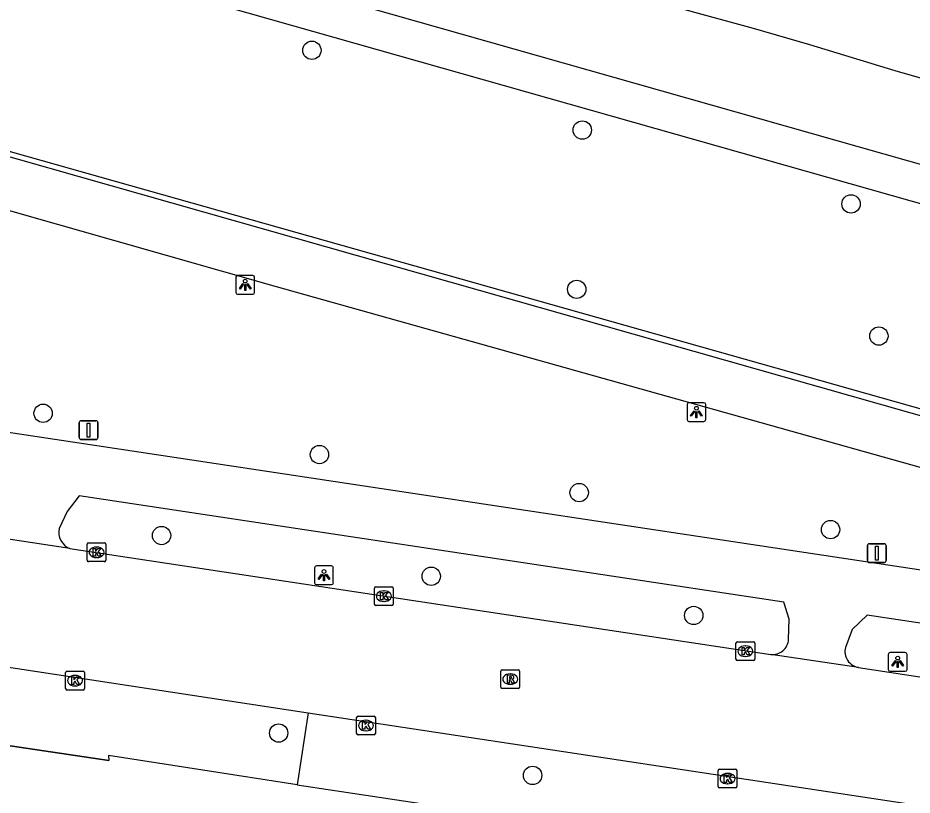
# Model space of a CAD drawing. Extents: x 163010 to 163853, y 382793 to 383982.
# Drawn here: x 163490.64 to 163538.3, y 382972.92 to 383014.35 of the extents above; entities that cross this region are included whole.
import ezdxf

# ---------------------------------------------------------------- set-up
doc = ezdxf.new("R2010")
doc.units = 0
for name, color, linetype in [('IMGEO_Boom', 7, 'Continuous'), ('IMGEO_Fietspad_gesloten', 7, 'Continuous'), ('IMGEO_Groenvoorziening', 7, 'Continuous'), ('IMGEO_Hek', 7, 'Continuous'), ('IMGEO_Kolk', 7, 'Continuous'), ('IMGEO_Lichtpunt', 7, 'Continuous'), ('IMGEO_Muur', 7, 'Continuous'), ('IMGEO_Rijbaan_lokaal_gesloten', 7, 'Continuous'), ('IMGEO_Rioolput', 7, 'Continuous'), ('IMGEO_Verkeersbordpaal', 7, 'Continuous'), ('IMGEO_Voetpad_gesloten', 7, 'Continuous'), ('IMGEO_Voetpad_open', 7, 'Continuous')]:
    doc.layers.add(name, color=color, linetype=linetype)

msp = doc.modelspace()

# ---------------------------------------------------------------- linework, layer by layer
at = {"layer": 'IMGEO_Boom'}
for centre in [(163506.311, 383012.625), (163520.72, 383008.372), (163535.043, 383004.437), (163520.425, 382999.883), (163536.526, 382997.393), (163491.991, 382993.274), (163506.717, 382991.076), (163520.556, 382989.049), (163498.299, 382986.76), (163533.95, 382987.075), (163512.67, 382984.59), (163526.661, 382982.498), (163504.542, 382976.231), (163518.072, 382973.971)]:
    msp.add_circle(centre, 0.489, dxfattribs=at)
at = {"layer": 'IMGEO_Fietspad_gesloten'}
for points in [[(163428.914, 383001.629), (163486.6, 382992.801), (163541.477, 382984.514)], [(163531.718, 382981.221), (163531.744, 382982.294), (163531.459, 382983.202), (163493.909, 382988.876), (163493.274, 382988.036), (163492.85, 382987.139)], [(163613.517, 382970.829), (163535.899, 382982.51), (163535.102, 382981.749), (163534.742, 382980.793)]]:
    msp.add_lwpolyline(points, dxfattribs=at)
for centre, radius, start, end in [((163493.758, 382986.93), 0.932, 167.0512, 247.9851), ((163530.85, 382981.285), 0.871, 264.3507, 355.7548), ((163535.598, 382980.589), 0.88, 166.5679, 259.9187)]:
    msp.add_arc(centre, radius, start, end, dxfattribs=at)
at = {"layer": 'IMGEO_Groenvoorziening'}
for points in [[(163636.077, 382979.286), (163633.521, 382979.785), (163623.223, 382982.416), (163561.785, 383000), (163500, 383017.548), (163439.987, 383034.274), (163435.674, 383035.631)], [(163436.817, 383033.173), (163439.417, 383032.355), (163499.457, 383015.622), (163561.236, 382998.076), (163622.699, 382980.484), (163631.052, 382978.35)]]:
    msp.add_lwpolyline(points, dxfattribs=at)
at = {"layer": 'IMGEO_Hek'}
for points in [[(163636.077, 382979.286), (163633.521, 382979.785), (163623.223, 382982.416), (163561.785, 383000), (163500, 383017.548), (163439.987, 383034.274), (163435.674, 383035.631)], [(163442.951, 383020.615), (163456.173, 383016.875), (163459.089, 383016.051), (163541.408, 382992.769), (163542.58, 382989.38)]]:
    msp.add_lwpolyline(points, dxfattribs=at)
at = {"layer": 'IMGEO_Kolk'}
for p, q in [((163494.338, 382985.44), (163494.338, 382986.292)), ((163494.413, 382986.366), (163495.265, 382986.366)), ((163495.339, 382986.292), (163495.339, 382985.44)), ((163494.826, 382986.146), (163494.851, 382986.146)), ((163495.265, 382985.366), (163494.413, 382985.366)), ((163494.849, 382985.586), (163494.824, 382985.586)), ((163509.647, 382983.101), (163509.647, 382983.953)), ((163509.722, 382984.027), (163510.574, 382984.027)), ((163510.648, 382983.953), (163510.648, 382983.101)), ((163510.135, 382983.807), (163510.16, 382983.807)), ((163510.574, 382983.027), (163509.722, 382983.027)), ((163510.158, 382983.247), (163510.133, 382983.247)), ((163528.912, 382980.168), (163528.912, 382981.02)), ((163528.987, 382981.094), (163529.839, 382981.094)), ((163529.913, 382981.02), (163529.913, 382980.168)), ((163529.4, 382980.874), (163529.425, 382980.874)), ((163529.839, 382980.094), (163528.987, 382980.094)), ((163529.423, 382980.314), (163529.398, 382980.314)), ((163493.19, 382978.598), (163493.19, 382979.45)), ((163493.265, 382979.524), (163494.117, 382979.524)), ((163493.678, 382979.304), (163493.703, 382979.304)), ((163494.191, 382979.45), (163494.191, 382978.598)), ((163493.701, 382978.744), (163493.676, 382978.744)), ((163494.117, 382978.524), (163493.265, 382978.524)), ((163508.696, 382976.204), (163508.696, 382977.056)), ((163508.771, 382977.13), (163509.623, 382977.13)), ((163509.184, 382976.91), (163509.209, 382976.91)), ((163509.697, 382977.056), (163509.697, 382976.204)), ((163509.207, 382976.35), (163509.182, 382976.35)), ((163509.623, 382976.13), (163508.771, 382976.13)), ((163527.962, 382973.377), (163527.962, 382974.229)), ((163528.037, 382974.303), (163528.889, 382974.303)), ((163528.45, 382974.083), (163528.475, 382974.083)), ((163528.963, 382974.229), (163528.963, 382973.377)), ((163528.473, 382973.523), (163528.448, 382973.523)), ((163528.889, 382973.303), (163528.037, 382973.303))]:
    msp.add_line(p, q, dxfattribs=at)
for points in [[(163494.338, 382985.44), (163494.338, 382986.292)], [(163494.413, 382986.366), (163495.265, 382986.366)], [(163495.339, 382986.292), (163495.339, 382985.44)], [(163494.659, 382986.066), (163494.782, 382986.066), (163494.782, 382985.915), (163494.912, 382986.066), (163495.076, 382986.066), (163494.93, 382985.915), (163495.083, 382985.666), (163494.931, 382985.666), (163494.846, 382985.83), (163494.782, 382985.763), (163494.782, 382985.666), (163494.659, 382985.666), (163494.659, 382986.066)], [(163495.265, 382985.366), (163494.413, 382985.366)], [(163509.647, 382983.101), (163509.647, 382983.953)], [(163509.722, 382984.027), (163510.574, 382984.027)], [(163510.648, 382983.953), (163510.648, 382983.101)], [(163509.968, 382983.727), (163510.091, 382983.727), (163510.091, 382983.576), (163510.221, 382983.727), (163510.385, 382983.727), (163510.239, 382983.576), (163510.392, 382983.327), (163510.24, 382983.327), (163510.155, 382983.491), (163510.091, 382983.424), (163510.091, 382983.327), (163509.968, 382983.327), (163509.968, 382983.727)], [(163510.574, 382983.027), (163509.722, 382983.027)], [(163528.912, 382980.168), (163528.912, 382981.02)], [(163528.987, 382981.094), (163529.839, 382981.094)], [(163529.913, 382981.02), (163529.913, 382980.168)], [(163529.233, 382980.794), (163529.356, 382980.794), (163529.356, 382980.643), (163529.486, 382980.794), (163529.65, 382980.794), (163529.504, 382980.643), (163529.657, 382980.394), (163529.505, 382980.394), (163529.42, 382980.558), (163529.356, 382980.491), (163529.356, 382980.394), (163529.233, 382980.394), (163529.233, 382980.794)], [(163529.839, 382980.094), (163528.987, 382980.094)], [(163493.19, 382978.598), (163493.19, 382979.45)], [(163493.265, 382979.524), (163494.117, 382979.524)], [(163493.511, 382979.224), (163493.634, 382979.224), (163493.634, 382979.073), (163493.764, 382979.224), (163493.928, 382979.224), (163493.782, 382979.073), (163493.935, 382978.824), (163493.783, 382978.824), (163493.698, 382978.988), (163493.634, 382978.921), (163493.634, 382978.824), (163493.511, 382978.824), (163493.511, 382979.224)], [(163494.191, 382979.45), (163494.191, 382978.598)], [(163494.117, 382978.524), (163493.265, 382978.524)], [(163508.696, 382976.204), (163508.696, 382977.056)], [(163508.771, 382977.13), (163509.623, 382977.13)], [(163509.017, 382976.83), (163509.14, 382976.83), (163509.14, 382976.679), (163509.27, 382976.83), (163509.434, 382976.83), (163509.288, 382976.679), (163509.441, 382976.43), (163509.289, 382976.43), (163509.204, 382976.594), (163509.14, 382976.527), (163509.14, 382976.43), (163509.017, 382976.43), (163509.017, 382976.83)], [(163509.697, 382977.056), (163509.697, 382976.204)], [(163509.623, 382976.13), (163508.771, 382976.13)], [(163527.962, 382973.377), (163527.962, 382974.229)], [(163528.037, 382974.303), (163528.889, 382974.303)], [(163528.283, 382974.003), (163528.406, 382974.003), (163528.406, 382973.852), (163528.536, 382974.003), (163528.7, 382974.003), (163528.554, 382973.852), (163528.707, 382973.603), (163528.555, 382973.603), (163528.47, 382973.767), (163528.406, 382973.7), (163528.406, 382973.603), (163528.283, 382973.603), (163528.283, 382974.003)], [(163528.963, 382974.229), (163528.963, 382973.377)], [(163528.889, 382973.303), (163528.037, 382973.303)]]:
    msp.add_lwpolyline(points, dxfattribs=at)
for centre, start, end in [((163494.415, 382986.29), 91.552, 178.448), ((163494.415, 382986.29), 91.552, 178.448), ((163495.263, 382986.29), 1.552, 88.448), ((163495.263, 382986.29), 1.552, 88.448), ((163494.415, 382985.442), 181.552, 268.448), ((163494.415, 382985.442), 181.552, 268.448), ((163495.263, 382985.442), 271.552, 358.448), ((163495.263, 382985.442), 271.552, 358.448), ((163509.724, 382983.951), 91.552, 178.448), ((163509.724, 382983.951), 91.552, 178.448), ((163510.572, 382983.951), 1.552, 88.448), ((163510.572, 382983.951), 1.552, 88.448), ((163509.724, 382983.103), 181.552, 268.448), ((163509.724, 382983.103), 181.552, 268.448), ((163510.572, 382983.103), 271.552, 358.448), ((163510.572, 382983.103), 271.552, 358.448), ((163528.989, 382981.018), 91.552, 178.448), ((163528.989, 382981.018), 91.552, 178.448), ((163529.837, 382981.018), 1.552, 88.448), ((163529.837, 382981.018), 1.552, 88.448), ((163528.989, 382980.17), 181.552, 268.448), ((163528.989, 382980.17), 181.552, 268.448), ((163529.837, 382980.17), 271.552, 358.448), ((163529.837, 382980.17), 271.552, 358.448), ((163493.267, 382979.448), 91.552, 178.448), ((163493.267, 382979.448), 91.552, 178.448), ((163494.115, 382979.448), 1.552, 88.448), ((163494.115, 382979.448), 1.552, 88.448), ((163493.267, 382978.6), 181.552, 268.448), ((163493.267, 382978.6), 181.552, 268.448), ((163494.115, 382978.6), 271.552, 358.448), ((163494.115, 382978.6), 271.552, 358.448), ((163508.773, 382977.054), 91.552, 178.448), ((163508.773, 382977.054), 91.552, 178.448), ((163509.621, 382977.054), 1.552, 88.448), ((163509.621, 382977.054), 1.552, 88.448), ((163508.773, 382976.206), 181.552, 268.448), ((163508.773, 382976.206), 181.552, 268.448), ((163509.621, 382976.206), 271.552, 358.448), ((163509.621, 382976.206), 271.552, 358.448), ((163528.039, 382974.227), 91.552, 178.448), ((163528.039, 382974.227), 91.552, 178.448), ((163528.887, 382974.227), 1.552, 88.448), ((163528.887, 382974.227), 1.552, 88.448), ((163528.039, 382973.379), 181.552, 268.448), ((163528.039, 382973.379), 181.552, 268.448), ((163528.887, 382973.379), 271.552, 358.448), ((163528.887, 382973.379), 271.552, 358.448)]:
    msp.add_arc(centre, 0.0765, start, end, dxfattribs=at)
for centre, major_axis, ratio, start_param, end_param in [((163494.825, 382985.866), (-0.387, 0.002), 0.722429, 4.712389, 7.853982), ((163494.85, 382985.866), (-0.39, 0.002), 0.717154, 1.570796, 4.712389), ((163510.134, 382983.527), (-0.387, 0.002), 0.722429, 4.712389, 7.853982), ((163510.159, 382983.527), (-0.39, 0.002), 0.717154, 1.570796, 4.712389), ((163529.399, 382980.594), (-0.387, 0.002), 0.722429, 4.712389, 7.853982), ((163529.424, 382980.594), (-0.39, 0.002), 0.717154, 1.570796, 4.712389), ((163493.677, 382979.024), (-0.387, 0.002), 0.722429, 4.712389, 7.853982), ((163493.702, 382979.024), (-0.39, 0.002), 0.717154, 1.570796, 4.712389), ((163509.183, 382976.63), (-0.387, 0.002), 0.722429, 4.712389, 7.853982), ((163509.208, 382976.63), (-0.39, 0.002), 0.717154, 1.570796, 4.712389), ((163528.449, 382973.803), (-0.387, 0.002), 0.722429, 4.712389, 7.853982), ((163528.474, 382973.803), (-0.39, 0.002), 0.717154, 1.570796, 4.712389)]:
    msp.add_ellipse(centre, major_axis=major_axis, ratio=ratio, start_param=start_param, end_param=end_param, dxfattribs=at)
at = {"layer": 'IMGEO_Lichtpunt'}
for p, q in [((163503.163, 383000.619), (163502.355, 383000.619)), ((163503.163, 383000.619), (163502.355, 383000.619)), ((163502.261, 383000.524), (163502.261, 382999.717)), ((163502.261, 383000.524), (163502.261, 382999.717)), ((163503.257, 382999.717), (163503.257, 383000.524)), ((163503.257, 382999.717), (163503.257, 383000.524)), ((163502.355, 382999.623), (163503.163, 382999.623)), ((163502.355, 382999.623), (163503.163, 382999.623)), ((163526.305, 382993.744), (163526.305, 382992.937)), ((163526.305, 382993.744), (163526.305, 382992.937)), ((163527.207, 382993.839), (163526.399, 382993.839)), ((163527.207, 382993.839), (163526.399, 382993.839)), ((163527.301, 382992.937), (163527.301, 382993.744)), ((163527.301, 382992.937), (163527.301, 382993.744)), ((163526.399, 382992.843), (163527.207, 382992.843)), ((163526.399, 382992.843), (163527.207, 382992.843)), ((163506.459, 382985.042), (163506.459, 382984.235)), ((163506.459, 382985.042), (163506.459, 382984.235)), ((163507.361, 382985.137), (163506.553, 382985.137)), ((163507.361, 382985.137), (163506.553, 382985.137)), ((163507.455, 382984.235), (163507.455, 382985.042)), ((163507.455, 382984.235), (163507.455, 382985.042)), ((163506.553, 382984.141), (163507.361, 382984.141)), ((163506.553, 382984.141), (163507.361, 382984.141)), ((163537.933, 382980.521), (163537.125, 382980.521)), ((163537.933, 382980.521), (163537.125, 382980.521)), ((163537.031, 382980.426), (163537.031, 382979.619)), ((163537.031, 382980.426), (163537.031, 382979.619)), ((163538.027, 382979.619), (163538.027, 382980.426)), ((163538.027, 382979.619), (163538.027, 382980.426)), ((163537.125, 382979.525), (163537.933, 382979.525)), ((163537.125, 382979.525), (163537.933, 382979.525))]:
    msp.add_line(p, q, dxfattribs=at)
for points in [[(163502.635, 383000.188), (163502.674, 383000.16), (163502.486, 382999.898), (163502.448, 382999.925), (163502.635, 383000.188)], [(163502.737, 383000.14), (163502.784, 383000.14), (163502.784, 382999.818), (163502.737, 382999.818), (163502.737, 383000.14)], [(163502.847, 383000.16), (163502.885, 383000.187), (163503.072, 382999.925), (163503.033, 382999.897), (163502.847, 383000.16)], [(163526.679, 382993.408), (163526.718, 382993.38), (163526.53, 382993.118), (163526.492, 382993.145), (163526.679, 382993.408)], [(163526.891, 382993.38), (163526.929, 382993.407), (163527.116, 382993.145), (163527.077, 382993.117), (163526.891, 382993.38)], [(163526.781, 382993.36), (163526.828, 382993.36), (163526.828, 382993.038), (163526.781, 382993.038), (163526.781, 382993.36)], [(163506.833, 382984.706), (163506.872, 382984.678), (163506.684, 382984.416), (163506.646, 382984.443), (163506.833, 382984.706)], [(163506.935, 382984.658), (163506.982, 382984.658), (163506.982, 382984.336), (163506.935, 382984.336), (163506.935, 382984.658)], [(163507.045, 382984.678), (163507.083, 382984.705), (163507.27, 382984.443), (163507.231, 382984.415), (163507.045, 382984.678)], [(163537.405, 382980.09), (163537.444, 382980.062), (163537.256, 382979.8), (163537.218, 382979.827), (163537.405, 382980.09)], [(163537.507, 382980.042), (163537.554, 382980.042), (163537.554, 382979.72), (163537.507, 382979.72), (163537.507, 382980.042)], [(163537.617, 382980.062), (163537.655, 382980.089), (163537.842, 382979.827), (163537.803, 382979.799), (163537.617, 382980.062)]]:
    msp.add_lwpolyline(points, dxfattribs=at)
for centre in [(163502.76, 383000.322), (163526.804, 382993.542), (163506.958, 382984.84), (163537.53, 382980.224)]:
    msp.add_circle(centre, 0.0994, dxfattribs=at)
for centre, start, end in [((163502.355, 383000.524), 90, 180), ((163502.355, 383000.524), 90, 180), ((163503.163, 383000.524), 0, 90), ((163503.163, 383000.524), 0, 90), ((163502.355, 382999.717), 180, 270), ((163502.355, 382999.717), 180, 270), ((163503.163, 382999.717), 270, 0), ((163503.163, 382999.717), 270, 360), ((163526.399, 382993.744), 90, 180), ((163526.399, 382993.744), 90, 180), ((163527.207, 382993.744), 0, 90), ((163527.207, 382993.744), 0, 90), ((163526.399, 382992.937), 180, 270), ((163526.399, 382992.937), 180, 270), ((163527.207, 382992.937), 270, 0), ((163527.207, 382992.937), 270, 360), ((163506.553, 382985.042), 90, 180), ((163506.553, 382985.042), 90, 180), ((163507.361, 382985.042), 0, 90), ((163507.361, 382985.042), 0, 90), ((163506.553, 382984.235), 180, 270), ((163506.553, 382984.235), 180, 270), ((163507.361, 382984.235), 270, 0), ((163507.361, 382984.235), 270, 360), ((163537.125, 382980.426), 90, 180), ((163537.125, 382980.426), 90, 180), ((163537.933, 382980.426), 0, 90), ((163537.933, 382980.426), 0, 90), ((163537.125, 382979.619), 180, 270), ((163537.125, 382979.619), 180, 270), ((163537.933, 382979.619), 270, 0), ((163537.933, 382979.619), 270, 360)]:
    msp.add_arc(centre, 0.0946, start, end, dxfattribs=at)
at = {"layer": 'IMGEO_Muur'}
msp.add_lwpolyline([(163480.305, 382977.026), (163495.486, 382974.762)], dxfattribs=at)
at = {"layer": 'IMGEO_Rijbaan_lokaal_gesloten'}
for points in [[(163493.409, 382986.066), (163488.831, 382986.752)], [(163493.409, 382986.066), (163530.764, 382980.419)], [(163481.173, 382981.103), (163506.122, 382977.311)], [(163535.444, 382979.722), (163530.764, 382980.419)], [(163535.444, 382979.722), (163617.533, 382967.225), (163620.509, 382966.927)], [(163506.122, 382977.311), (163550.446, 382970.596)]]:
    msp.add_lwpolyline(points, dxfattribs=at)
at = {"layer": 'IMGEO_Rioolput'}
for p, q in [((163516.458, 382979.607), (163517.31, 382979.607)), ((163516.383, 382978.681), (163516.383, 382979.533)), ((163516.871, 382979.387), (163516.896, 382979.387)), ((163517.384, 382979.533), (163517.384, 382978.681)), ((163516.894, 382978.827), (163516.869, 382978.827)), ((163517.31, 382978.607), (163516.458, 382978.607))]:
    msp.add_line(p, q, dxfattribs=at)
for points in [[(163516.458, 382979.607), (163517.31, 382979.607)], [(163516.383, 382978.681), (163516.383, 382979.533)], [(163516.972, 382979.305), (163516.72, 382979.307), (163516.72, 382978.907)], [(163516.898, 382979.226), (163516.844, 382979.226), (163516.844, 382979.145)], [(163516.844, 382979.145), (163516.896, 382979.145)], [(163517.384, 382979.533), (163517.384, 382978.681)], [(163516.72, 382978.907), (163516.844, 382978.907), (163516.844, 382979.069), (163516.855, 382979.069)], [(163516.902, 382979.04), (163516.973, 382978.907), (163517.113, 382978.907), (163517.048, 382979.033)], [(163517.31, 382978.607), (163516.458, 382978.607)]]:
    msp.add_lwpolyline(points, dxfattribs=at)
for centre, radius, start, end in [((163516.46, 382979.531), 0.0765, 91.552, 178.448), ((163516.46, 382979.531), 0.0765, 91.552, 178.448), ((163517.308, 382979.531), 0.0765, 1.552, 88.448), ((163517.308, 382979.531), 0.0765, 1.552, 88.448), ((163516.88, 382979.334), 0.19, 274.7715, 282.9687), ((163516.904, 382979.13), 0.0964, 77.0061, 93.1865), ((163516.918, 382979.187), 0.0378, 276.6634, 79.6772), ((163516.971, 382979.195), 0.109, 350.3612, 89.416), ((163516.969, 382979.195), 0.112, 277.5842, 350.9817), ((163516.46, 382978.683), 0.0765, 181.552, 268.448), ((163516.46, 382978.683), 0.0765, 181.552, 268.448), ((163516.854, 382979.016), 0.0533, 26.0293, 88.6989), ((163516.953, 382978.98), 0.108, 29.5134, 73.7905), ((163517.308, 382978.683), 0.0765, 271.552, 358.448), ((163517.308, 382978.683), 0.0765, 271.552, 358.448)]:
    msp.add_arc(centre, radius, start, end, dxfattribs=at)
for centre, major_axis, ratio, start_param, end_param in [((163516.87, 382979.107), (-0.387, 0.002), 0.722429, 4.712389, 7.853982), ((163516.895, 382979.107), (-0.39, 0.002), 0.717154, 1.570796, 4.712389)]:
    msp.add_ellipse(centre, major_axis=major_axis, ratio=ratio, start_param=start_param, end_param=end_param, dxfattribs=at)
at = {"layer": 'IMGEO_Verkeersbordpaal'}
for p, q in [((163493.917, 382991.978), (163493.917, 382992.778)), ((163493.917, 382992.778), (163493.917, 382991.978)), ((163494.017, 382992.878), (163494.807, 382992.878)), ((163494.807, 382992.878), (163494.017, 382992.878)), ((163494.907, 382992.778), (163494.907, 382991.978)), ((163494.907, 382991.978), (163494.907, 382992.778)), ((163494.807, 382991.878), (163494.017, 382991.878)), ((163494.017, 382991.878), (163494.807, 382991.878)), ((163536.02, 382986.32), (163536.81, 382986.32)), ((163536.81, 382986.32), (163536.02, 382986.32)), ((163535.92, 382985.42), (163535.92, 382986.22)), ((163535.92, 382986.22), (163535.92, 382985.42)), ((163536.91, 382986.22), (163536.91, 382985.42)), ((163536.91, 382985.42), (163536.91, 382986.22)), ((163536.81, 382985.32), (163536.02, 382985.32)), ((163536.02, 382985.32), (163536.81, 382985.32))]:
    msp.add_line(p, q, dxfattribs=at)
for points in [[(163494.337, 382992.753), (163494.487, 382992.753), (163494.487, 382992.003), (163494.337, 382992.003), (163494.337, 382992.753)], [(163536.34, 382986.195), (163536.49, 382986.195), (163536.49, 382985.445), (163536.34, 382985.445), (163536.34, 382986.195)]]:
    msp.add_lwpolyline(points, dxfattribs=at)
for centre, start, end in [((163494.017, 382992.778), 90, 180), ((163494.017, 382992.778), 90, 180), ((163494.807, 382992.778), 0, 90), ((163494.807, 382992.778), 360, 90), ((163494.017, 382991.978), 180, 270), ((163494.017, 382991.978), 180, 270), ((163494.807, 382991.978), 270, 0), ((163494.807, 382991.978), 270, 0), ((163536.02, 382986.22), 90, 180), ((163536.02, 382986.22), 90, 180), ((163536.81, 382986.22), 0, 90), ((163536.81, 382986.22), 360, 90), ((163536.02, 382985.42), 180, 270), ((163536.02, 382985.42), 180, 270), ((163536.81, 382985.42), 270, 0), ((163536.81, 382985.42), 270, 0)]:
    msp.add_arc(centre, 0.1, start, end, dxfattribs=at)
at = {"layer": 'IMGEO_Voetpad_gesloten'}
for points in [[(163431.74, 383020.75), (163504.403, 383000.04), (163539.22, 382990.257), (163541.477, 382984.514)], [(163542.689, 382989.179), (163541.493, 382992.365), (163443.083, 383020.345)], [(163541.172, 383010.453), (163537.392, 383011.536), (163532.849, 383012.914), (163529.837, 383013.783), (163523.278, 383015.598)]]:
    msp.add_lwpolyline(points, dxfattribs=at)
at = {"layer": 'IMGEO_Voetpad_open'}
for points in [[(163506.122, 382977.311), (163505.535, 382973.466)], [(163505.535, 382973.466), (163495.471, 382975.027), (163495.486, 382974.762), (163480.305, 382977.026)], [(163505.535, 382973.466), (163520.158, 382971.27), (163528.59, 382970.003)]]:
    msp.add_lwpolyline(points, dxfattribs=at)

doc.saveas('drawing.dxf')
